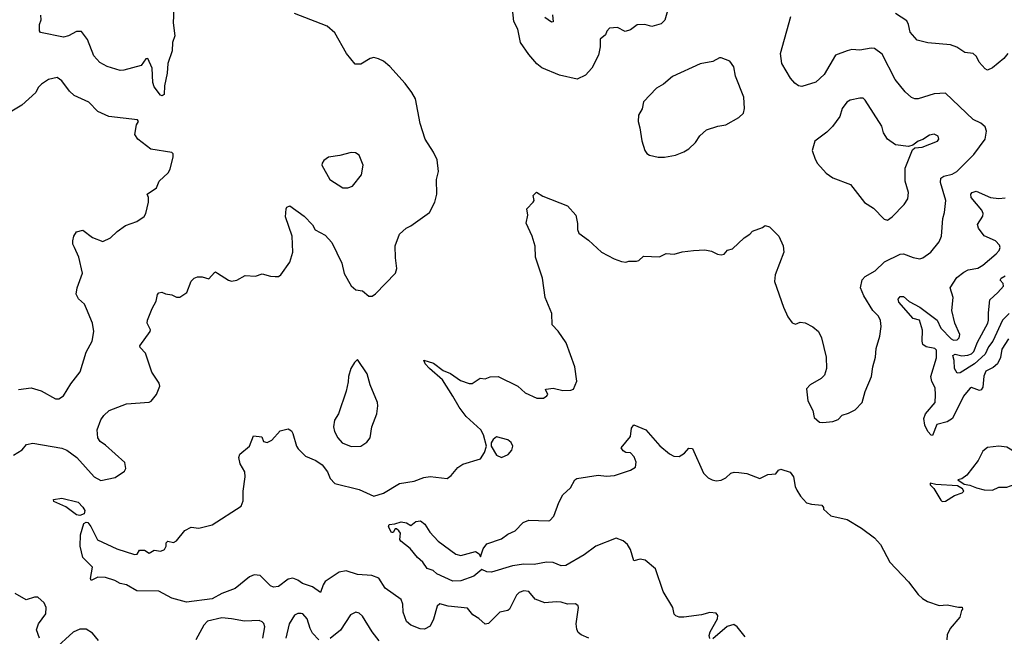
# Model space of a CAD drawing. Extents: x 2086813 to 2278017, y 548126 to 753336.
# Tile 447 of 461: x 2198743 to 2204839, y 726127 to 729945. Entities that reach past the tile are written whole.
import ezdxf

# ---------------------------------------------------------------- set-up
doc = ezdxf.new("R2010")
doc.units = 0

msp = doc.modelspace()

# ---------------------------------------------------------------- linework, layer by layer
at = {"layer": '0CON10XD'}
for points in [[(2202492.5, 729872.5), (2202445, 729897.5), (2202395, 729892.5), (2202377.5, 729875), (2202369.3, 729850.7), (2202336.1, 729823.9), (2202336.4, 729776.4), (2202326.2, 729725), (2202286, 729645), (2202245, 729601.2), (2202195, 729576.2), (2202085, 729601.4), (2201975, 729648.1), (2201945, 729671.4), (2201895, 729730), (2201844.4, 729805), (2201827.4, 729887.4), (2201802.5, 729935), (2201783.2, 730113.2)], [(2202773.3, 730075), (2202736.8, 729943.2), (2202715, 729920), (2202656.4, 729903.6), (2202613.6, 729916.4), (2202565, 729912.5), (2202525, 729883.3), (2202492.5, 729872.5)], [(2199696.9, 730015), (2199694.4, 729925), (2199703.8, 729845), (2199690, 729805), (2199686.9, 729753.1), (2199659.6, 729675), (2199656, 729614), (2199638.9, 729535), (2199638.6, 729481.4), (2199625.7, 729474.3), (2199615, 729478), (2199575, 729528.8), (2199566.9, 729556.9), (2199562.7, 729645), (2199535.8, 729705.8), (2199525, 729703.3), (2199495, 729662), (2199387.6, 729632.4), (2199365, 729630.6), (2199284.6, 729654.6), (2199239.8, 729679.8), (2199202.1, 729722.1), (2199163.4, 729823.4), (2199125, 729871.4), (2199095, 729872.9), (2199044.6, 729845.4), (2199015, 729837.3), (2198872.5, 729865), (2198866.4, 729876.4), (2198866, 729915), (2198876, 729945), (2198873.6, 729973.6)], [(2199968.8, 728375), (2200035, 728332.5), (2200055, 728326), (2200087.7, 728332.3), (2200139.3, 728360.7), (2200203, 728357), (2200245, 728372), (2200295, 728356.7), (2200325.6, 728354.4), (2200345, 728356), (2200360, 728365), (2200415.7, 728444.3), (2200434, 728505), (2200430.8, 728605), (2200389.2, 728725), (2200392.5, 728775), (2200397.5, 728785), (2200415, 728793.3), (2200505, 728728.8), (2200555.8, 728675), (2200573.4, 728643.4), (2200635, 728610), (2200675.9, 728565.9), (2200737.3, 728437.3), (2200752.7, 728372.7), (2200795, 728297.5), (2200825, 728273.3), (2200866.1, 728266.1), (2200905, 728232.5), (2200925, 728232.5), (2200945, 728246.7), (2201068.8, 728375), (2201078.8, 728405), (2201070.5, 728470.5), (2201068, 728545), (2201095, 728617.5), (2201136.7, 728655), (2201165, 728668.8), (2201279.5, 728750.5), (2201313.3, 728815), (2201326.2, 728865), (2201323.8, 728955), (2201336, 729005), (2201327.3, 729077.3), (2201306, 729125), (2201252.5, 729205), (2201222.7, 729302.7), (2201193.1, 729455), (2201171.9, 729495), (2201129.4, 729549.4), (2201035, 729656), (2200995, 729688.8), (2200965, 729703.8), (2200935, 729711.2), (2200912.5, 729705), (2200855, 729670), (2200819.3, 729669.3), (2200766.4, 729736.4), (2200693.9, 729863.9), (2200647.5, 729905), (2200609.3, 729919.3), (2200445, 729983.3)], [(2204860, 729735), (2204835.8, 729705), (2204765, 729647.5), (2204735, 729632), (2204720.3, 729640.3), (2204683.2, 729683.2), (2204666.6, 729716.6), (2204646.6, 729736.6), (2204595, 729742.2), (2204545, 729775.5), (2204505, 729789.1), (2204365, 729802.5), (2204299.1, 729819.1), (2204255, 729868.8), (2204246.3, 729916.3), (2204235, 729939.2), (2204165, 729983.5)], [(2202265.9, 726115.9), (2202220, 726135), (2202200.7, 726150.7), (2202191.7, 726171.7), (2202189.2, 726205), (2202202.5, 726305), (2202200, 726315), (2202185, 726327.5), (2202135, 726326.2), (2202095, 726338.8), (2202065, 726340.8), (2201994.4, 726334.4), (2201935, 726356.2), (2201895, 726403.8), (2201865, 726408), (2201835, 726398), (2201818.3, 726381.7), (2201775.9, 726294.1), (2201765, 726286.7), (2201715, 726276.7), (2201645, 726206), (2201625, 726201.2), (2201585, 726237.5), (2201549.1, 726259.1), (2201515, 726300.8), (2201395, 726313.5), (2201345, 726328.8), (2201327, 726313), (2201305, 726232.5), (2201285, 726190), (2201249.7, 726170.3), (2201222.6, 726172.6), (2201165.5, 726195.5), (2201137.7, 726217.7), (2201117.3, 726277.3), (2201114.5, 726325), (2201104.5, 726354.5), (2201005, 726425.8), (2200966.8, 726486.8), (2200923, 726503), (2200835, 726510.6), (2200765, 726531.6), (2200720.5, 726525), (2200635, 726465.4), (2200621.3, 726445), (2200605, 726398), (2200555, 726433.4), (2200495, 726453.9), (2200465, 726475.4), (2200435, 726486.5), (2200405, 726480), (2200345, 726435.6), (2200315, 726431.4), (2200295, 726439.2), (2200232.9, 726502.9), (2200195, 726507.6), (2200165, 726495.3), (2200076.3, 726423.6), (2199995, 726391), (2199935, 726358.9), (2199775, 726337.7), (2199685, 726363.4), (2199605, 726406.9), (2199468.5, 726408.5), (2199405, 726446.1), (2199365, 726453.5), (2199331.9, 726471.9), (2199275, 726490.3), (2199227.1, 726492.9), (2199185, 726472.9), (2199181.1, 726485), (2199194.6, 726555), (2199135, 726615.8), (2199116.9, 726685), (2199120.6, 726755), (2199141.4, 726825), (2199155, 726834.2), (2199165, 726831.4), (2199183.6, 726806.4), (2199225, 726724), (2199345, 726668), (2199455, 726632.5), (2199470, 726635), (2199485, 726660), (2199515, 726660), (2199545, 726642.5), (2199575, 726660), (2199616.4, 726653.6), (2199640, 726665), (2199650, 726685), (2199650, 726705), (2199660, 726715), (2199695, 726707.5), (2199715, 726717.5), (2199765, 726782.5), (2199805, 726802.5), (2199853, 726797), (2199935, 726817.5), (2200115, 726932.5), (2200126.7, 726965), (2200127.5, 727025), (2200140, 727115), (2200137.5, 727145), (2200107.5, 727195), (2200100, 727235), (2200106.7, 727255), (2200165, 727303.3), (2200190.8, 727369.2), (2200241.7, 727361.7), (2200252.3, 727332.3), (2200275, 727326.7), (2200305, 727341.2), (2200355, 727398.8), (2200405, 727411.2), (2200425, 727400), (2200435, 727383.3), (2200457.8, 727305), (2200468, 727288), (2200513.3, 727243.3), (2200576.1, 727216.1), (2200615, 727188.6), (2200648.1, 727145), (2200665.7, 727105), (2200694.1, 727074.1), (2200845.8, 727035.8), (2200935, 726995.4), (2200995, 727013.8), (2201095, 727072.5), (2201185, 727087.3), (2201245, 727110), (2201285, 727115.6), (2201390, 727105), (2201415, 727122.5), (2201455, 727172.5), (2201486.4, 727193.6), (2201595, 727226.2), (2201621.4, 727265), (2201633.3, 727305), (2201614.3, 727375), (2201597.5, 727405), (2201508.3, 727488.3), (2201463.8, 727545), (2201425, 727613.3), (2201361.2, 727715), (2201281.2, 727785), (2201253.3, 727815), (2201245, 727837.5), (2201305, 727818.8), (2201365, 727773.3), (2201410, 727755), (2201471.7, 727711.7), (2201525, 727692.5), (2201545, 727692.5), (2201593.6, 727726.4), (2201625, 727721.2), (2201655.7, 727734.3), (2201705.5, 727735.5), (2201826.7, 727675), (2201872.5, 727635), (2201945, 727602), (2201985, 727602), (2202007.5, 727615), (2202013.3, 727625), (2201997.5, 727655), (2202002.3, 727657.7), (2202045, 727662.9), (2202105, 727649.1), (2202155, 727651.4), (2202171.7, 727658.3), (2202192.3, 727707.7), (2202180, 727795), (2202125.7, 727945), (2202077.4, 728017.4), (2202040, 728055), (2202037.8, 728125), (2201996.7, 728225), (2201980.6, 728345), (2201937.1, 728475), (2201933.4, 728543.4), (2201915.7, 728605), (2201879.2, 728685), (2201890, 728735), (2201882.5, 728775), (2201922.5, 728815), (2201927.5, 728825), (2201922.5, 728857.5), (2201943, 728877), (2201982, 728852), (2202135, 728793.3), (2202186.2, 728735), (2202196.4, 728683.6), (2202196.2, 728645), (2202205, 728623.3), (2202265, 728580), (2202345, 728506.2), (2202424.1, 728464.1), (2202468.3, 728448.3), (2202495, 728443.3), (2202515, 728450), (2202560.7, 728449.3), (2202575.8, 728454.2), (2202605, 728480), (2202703.6, 728476.4), (2202745, 728497.5), (2202795, 728492.5), (2202845, 728507.5), (2202915, 728516.7), (2202985, 728520), (2203025, 728512.5), (2203064.1, 728494.1), (2203085, 728488.8), (2203105, 728493.3), (2203125, 728517.5), (2203155, 728526.7), (2203227.5, 728595), (2203263, 728617), (2203280, 728635), (2203341.7, 728658.3), (2203358.3, 728671.7), (2203385, 728662.5), (2203443.8, 728605), (2203470, 728545), (2203473.3, 728505), (2203420, 728365), (2203416, 728325), (2203472.5, 728165), (2203498.8, 728105), (2203525, 728067.5), (2203545, 728060), (2203575, 728072), (2203605, 728067.1), (2203654.1, 728044.1), (2203687.5, 728015), (2203706, 727975), (2203736.2, 727855), (2203737.5, 727785), (2203725.5, 727744.5), (2203705, 727724.2), (2203637.5, 727685), (2203615, 727660), (2203623.3, 727585), (2203653.3, 727525), (2203661.7, 727481.7), (2203693.9, 727453.9), (2203715, 727450), (2203776.4, 727456.4), (2203811.1, 727468.9), (2203835, 727496), (2203875, 727508), (2203915, 727528.8), (2203958.8, 727575), (2203977.7, 727642.3), (2204015.6, 727735), (2204024.4, 727795), (2204041.9, 727855), (2204045, 727910), (2204067.1, 727985), (2204076.9, 728045), (2204071.7, 728081.7), (2204058.9, 728108.9), (2204024, 728144), (2203968.5, 728235), (2203949.4, 728285), (2203959.4, 728335), (2203978, 728355), (2204039.4, 728390.6), (2204096.7, 728445), (2204195, 728492.9), (2204215, 728495.7), (2204275, 728472.5), (2204315, 728464.2), (2204335, 728471.2), (2204383.8, 728505), (2204435, 728570), (2204450.5, 728605), (2204458.2, 728715), (2204468.3, 728751.7), (2204477.3, 728825), (2204443.3, 728936.7), (2204445.4, 728964.6), (2204464.1, 728975.9), (2204515, 728988.5), (2204545, 729005.6), (2204650.3, 729109.7), (2204719.2, 729205), (2204728, 729255), (2204721.2, 729281.2), (2204694.2, 729304.2), (2204645, 729327.5), (2204475, 729490.6), (2204405, 729486.4), (2204305, 729455.6), (2204285, 729454.3), (2204265, 729462.5), (2204225, 729498.6), (2204162.7, 729575), (2204082.4, 729732.4), (2204035, 729766.2), (2204015, 729768.8), (2203945, 729755.7), (2203895, 729761.4), (2203865, 729751.4), (2203794.6, 729725.4), (2203723.1, 729605), (2203671.7, 729558.3), (2203585, 729530.8), (2203565, 729535.8), (2203542.6, 729552.6), (2203515, 729583.8), (2203460.8, 729675), (2203454.2, 729735), (2203516.9, 729965)], [(2202041.5, 729975), (2202045, 729932.5), (2202035, 729930), (2201995, 729958.9)], [(2202735, 729093.3), (2202804.1, 729105.9), (2202855, 729126), (2202886.7, 729145), (2202926.7, 729185), (2202954.1, 729225.9), (2202995, 729263.3), (2203064.4, 729285.6), (2203115.4, 729294.6), (2203195, 729340), (2203224.2, 729365.8), (2203230.8, 729395), (2203225.6, 729465), (2203174.4, 729595), (2203165, 729652.5), (2203138.8, 729688.8), (2203085, 729708.8), (2203075, 729708.8), (2203035, 729685.8), (2202955, 729672.9), (2202785, 729594.2), (2202728.8, 729545), (2202685, 729521.2), (2202604.2, 729435.8), (2202595.8, 729394.2), (2202573.8, 729355), (2202571.2, 729315), (2202583.3, 729275), (2202593.8, 729195), (2202612.5, 729135), (2202626.1, 729116.1), (2202643, 729107), (2202695, 729093.3), (2202735, 729093.3)], [(2198735, 727656.2), (2198815, 727666.2), (2198876.7, 727646.7), (2198965, 727597.5), (2198985, 727597.5), (2199013.8, 727616.2), (2199059.4, 727690.6), (2199118, 727765), (2199154.1, 727885.9), (2199191.2, 727955), (2199202, 728015), (2199194, 728065), (2199157.5, 728155), (2199143.6, 728183.6), (2199107.6, 728217.6), (2199092.5, 728245), (2199099.2, 728285), (2199131.2, 728375), (2199110, 728475), (2199083.3, 728535), (2199073.3, 728555), (2199073.3, 728575), (2199077.5, 728605), (2199095, 728632.5), (2199135, 728642.5), (2199195, 728596.7), (2199258.3, 728571.7), (2199305, 728593.8), (2199345.9, 728634.1), (2199399.3, 728670.7), (2199467.5, 728695), (2199513.9, 728726.1), (2199523.8, 728745), (2199540, 728815), (2199540, 728845), (2199532.5, 728865), (2199590, 728905), (2199607.5, 728945), (2199663, 728997), (2199675, 729020), (2199693.3, 729095), (2199692.5, 729115), (2199685, 729122.5), (2199555, 729143.4), (2199475, 729205.4), (2199457.1, 729235), (2199466.7, 729293.3), (2199478.8, 729315), (2199472.5, 729325), (2199295, 729346.7), (2199227.7, 729377.7), (2199171.2, 729435), (2199081.2, 729475), (2199052.2, 729502.2), (2199005, 729566.7), (2198975, 729586.7), (2198922.5, 729575), (2198877.5, 729545), (2198857.5, 729525), (2198842.5, 729495), (2198756.7, 729415), (2198673.6, 729366.4)], [(2204115, 728703.8), (2204145, 728723.8), (2204219.7, 728800.3), (2204240.8, 728835), (2204245.8, 728875), (2204225.8, 728945), (2204224.2, 729025), (2204271.2, 729138.8), (2204285, 729152.5), (2204330, 729155), (2204425, 729193.8), (2204432.5, 729205), (2204430, 729225), (2204405, 729236.7), (2204375, 729231.2), (2204335, 729202.5), (2204305, 729192.5), (2204272.5, 729167.5), (2204245, 729160), (2204165, 729170), (2204115.9, 729205.9), (2204091.2, 729245), (2204080, 729285), (2203977.3, 729447.3), (2203965, 729460), (2203945, 729458.8), (2203885, 729446), (2203863.8, 729435), (2203834.3, 729395), (2203820, 729345), (2203775.5, 729284.5), (2203740.3, 729249.7), (2203665, 729193.3), (2203648.8, 729135), (2203667.5, 729082.5), (2203681.2, 729055), (2203736.2, 728995), (2203777.5, 728965), (2203887.5, 728925), (2203972.3, 728812.3), (2204028.8, 728778.8), (2204095, 728710), (2204115, 728703.8)], [(2200775, 728904), (2200803.3, 728915), (2200858.8, 728985), (2200868.8, 729045), (2200845.9, 729105.9), (2200821.7, 729121.7), (2200795, 729123.8), (2200725.9, 729104.1), (2200655.9, 729094.1), (2200625.8, 729074.2), (2200615, 729057.5), (2200614.3, 729044.3), (2200664.2, 728955), (2200744.1, 728904.1), (2200775, 728904)], [(2204865, 727969.2), (2204824.1, 727905), (2204816, 727854), (2204796.6, 727813.4), (2204769.4, 727790.6), (2204725, 727769.4), (2204712.4, 727737.6), (2204705, 727670), (2204696.1, 727653.9), (2204685, 727649.4), (2204635, 727666.9), (2204625, 727661.4), (2204587, 727613), (2204517.3, 727475), (2204485, 727454.6), (2204421.8, 727438.2), (2204395, 727371.2), (2204385, 727372.5), (2204365, 727396), (2204346.5, 727435), (2204340.6, 727475), (2204351.4, 727505), (2204410.6, 727575), (2204413.2, 727623.2), (2204410, 727665), (2204390, 727705), (2204384.4, 727735), (2204417.9, 727852.1), (2204418.7, 727898.7), (2204408.5, 727908.5), (2204355, 727918.8), (2204335, 727933.1), (2204330, 727955), (2204332.9, 728022.9), (2204313.6, 728083.6), (2204275, 728094.4), (2204186.7, 728195), (2204180.6, 728215), (2204195, 728231.9), (2204215, 728230.5), (2204250.5, 728200.5), (2204315.7, 728165), (2204424, 728085), (2204446.2, 728035), (2204509.7, 727969.7), (2204525, 727961.4), (2204546.6, 727963.4), (2204560, 727975), (2204562.9, 727995), (2204533.3, 728065), (2204514.6, 728144.6), (2204521.5, 728225), (2204504.4, 728285), (2204545, 728348), (2204587.2, 728382.8), (2204615, 728396.9), (2204675, 728405.8), (2204706.2, 728425), (2204788.8, 728495), (2204806.2, 728515), (2204813.8, 728535), (2204808.8, 728548.8), (2204783.8, 728575), (2204715, 728606.7), (2204679.4, 728655), (2204673.6, 728676.4), (2204705, 728728.8), (2204708.1, 728745), (2204699.4, 728765), (2204633.3, 728845), (2204631.4, 728865), (2204639.2, 728875), (2204665, 728883.1), (2204752.5, 728845), (2204805, 728838.4), (2204845, 728842.8)], [(2198705, 727249.2), (2198759.1, 727280.9), (2198785.9, 727314.1), (2198825, 727323.8), (2199005, 727292.5), (2199035, 727279.2), (2199097.1, 727235), (2199205, 727114.2), (2199245, 727092.5), (2199335, 727110), (2199391.2, 727148.8), (2199401.2, 727165), (2199395, 727202.5), (2199275, 727310), (2199242.3, 727332.3), (2199226.7, 727355), (2199223.6, 727406.4), (2199245, 727467.5), (2199263.3, 727495), (2199297.5, 727525), (2199405, 727566), (2199543.9, 727576.1), (2199557.7, 727582.3), (2199590, 727625), (2199610, 727675), (2199606.7, 727695), (2199561.9, 727761.9), (2199521.2, 727881.2), (2199488.8, 727915), (2199488, 727925), (2199551.4, 728015), (2199552.5, 728025), (2199533.5, 728065), (2199534.5, 728085), (2199563.2, 728156.8), (2199588.5, 728201.5), (2199597.3, 728242.7), (2199605, 728253.3), (2199623, 728257), (2199645, 728246.7), (2199685, 728241.2), (2199715, 728226.2), (2199735, 728226.2), (2199777.5, 728255), (2199804.4, 728325.6), (2199822.5, 728345), (2199845, 728353.8), (2199873.6, 728353.6), (2199915, 728340), (2199949.3, 728380.7), (2199955, 728383.3), (2199968.8, 728375)], [(2204868.5, 728125), (2204827.2, 728085), (2204767.5, 727955), (2204740.5, 727919.5), (2204719.7, 727875), (2204653.9, 727815), (2204565, 727758.5), (2204546.4, 727756.4), (2204530.3, 727785), (2204528, 727835), (2204520, 727865), (2204535, 727874.7), (2204575, 727864.7), (2204612.7, 727867.3), (2204634.6, 727875.4), (2204650.3, 727889.7), (2204672.5, 727947.5), (2204735.9, 728065), (2204741.5, 728085), (2204739.9, 728129.9), (2204748.9, 728211.1), (2204798.9, 728255), (2204833.2, 728295), (2204831.8, 728311.8), (2204812.4, 728332.4), (2204820, 728345), (2204845, 728358.9)], [(2200795, 727302), (2200855, 727303.8), (2200891.7, 727328.3), (2200913.3, 727355), (2200923.3, 727425), (2200953.3, 727505), (2200961.2, 727555), (2200959.2, 727575), (2200913.8, 727685), (2200895, 727752.5), (2200835, 727840), (2200817, 727823), (2200794.2, 727785.8), (2200778, 727735), (2200777.7, 727702.3), (2200764.4, 727645), (2200716.2, 727503.8), (2200693.1, 727465), (2200685.8, 727425), (2200692.5, 727395), (2200712, 727355), (2200738.8, 727325), (2200795, 727302)], [(2203015, 726112.5), (2203011.8, 726131.8), (2203017.8, 726155), (2203063.3, 726235), (2203065.5, 726255), (2203055, 726270), (2203015, 726274.6), (2202965, 726260.7), (2202854.5, 726244.5), (2202825.5, 726245.5), (2202805, 726253.1), (2202794.6, 726264.6), (2202785.9, 726305.9), (2202727.2, 726405), (2202680, 726545), (2202615, 726598.8), (2202585, 726603.8), (2202544.4, 726594.4), (2202524, 726665), (2202505.3, 726695), (2202478.6, 726718.6), (2202435, 726734.7), (2202310.4, 726685), (2202238.2, 726631.8), (2202125, 726565.4), (2202095, 726564.2), (2202045, 726583.5), (2202005, 726586.5), (2201927.6, 726572.4), (2201865, 726574.3), (2201795, 726563.2), (2201663.7, 726523.7), (2201635, 726526.5), (2201605, 726541.4), (2201555, 726500), (2201475, 726470), (2201425, 726468), (2201325, 726513.2), (2201303.6, 726533.6), (2201265, 726545.8), (2201239.4, 726585), (2201205.6, 726615), (2201161.1, 726671.1), (2201103.3, 726715), (2201096.4, 726726.4), (2201100, 726765), (2201089.5, 726779.5), (2201075, 726792.5), (2201068.3, 726791.7), (2201055, 726770), (2201045, 726770), (2201026.7, 726805), (2201030, 726820), (2201065, 726822.5), (2201105, 726835.8), (2201138.8, 726828.8), (2201165, 726812.5), (2201195, 726838), (2201225, 726842), (2201251.7, 726821.7), (2201281.7, 726771.7), (2201333.3, 726715), (2201443.8, 726635), (2201475, 726628.1), (2201565, 726652.5), (2201588.6, 726638.6), (2201595, 726620), (2201612, 726668), (2201635, 726700), (2201725, 726730), (2201765, 726758.8), (2201810.7, 726779.3), (2201859.3, 726830.7), (2201895, 726846.2), (2202015, 726841.2), (2202025.8, 726844.2), (2202049.5, 726870.5), (2202080, 726955), (2202106.3, 727003.7), (2202153.4, 727046.6), (2202180, 727095), (2202193.3, 727105), (2202325, 727125.5), (2202375, 727117.8), (2202425, 727122.9), (2202525, 727156.2), (2202555.8, 727174.2), (2202558.8, 727205), (2202548.3, 727238.3), (2202525, 727262.5), (2202495, 727265.8), (2202478.8, 727275), (2202466.2, 727295), (2202525, 727363.3), (2202531.4, 727415), (2202545, 727435.6), (2202618.8, 727405), (2202705.5, 727305.5), (2202765, 727256), (2202792.3, 727242.3), (2202825, 727240), (2202859.5, 727260.5), (2202885, 727292), (2202909.4, 727289.4), (2202976.4, 727136.4), (2203005, 727107.5), (2203030, 727095), (2203055, 727090), (2203085, 727093.3), (2203115, 727107.5), (2203145, 727136.7), (2203166.4, 727143.6), (2203195, 727142), (2203245, 727135.8), (2203325, 727103.8), (2203375, 727128.8), (2203425, 727133.3), (2203440, 727155), (2203455, 727161.2), (2203513.6, 727143.6), (2203533.9, 727113.9), (2203543.8, 727055), (2203555, 727032.5), (2203577.5, 726995), (2203614.1, 726954.1), (2203644.2, 726944.2), (2203708.3, 726938.3), (2203720, 726925), (2203720, 726915), (2203765, 726872.5), (2203865, 726850), (2203955, 726796), (2204035, 726736.2), (2204071.2, 726695), (2204130, 726585), (2204245, 726463.8), (2204305, 726386), (2204331.7, 726361.7), (2204363.4, 726343.4), (2204435, 726318), (2204485, 726322), (2204555, 726307.5), (2204578.3, 726308.3), (2204580, 726295), (2204573, 726287), (2204563.6, 726246.4), (2204504.2, 726175), (2204485.8, 726135), (2204482, 726105)], [(2201725, 727234.3), (2201767, 727253), (2201790.7, 727279.3), (2201796.2, 727305), (2201786.8, 727326.8), (2201765, 727344), (2201695, 727362.5), (2201673.8, 727345), (2201662.5, 727325), (2201662.5, 727305), (2201695, 727248.8), (2201725, 727234.3)], [(2204765, 727032), (2204805, 727050.8), (2204855, 727051.4), (2204945, 727084), (2205067, 727103), (2205080, 727115), (2205080, 727135), (2205025, 727190), (2204945.6, 727235.6), (2204913, 727263), (2204855, 727298), (2204805, 727304), (2204734.3, 727295.7), (2204705.9, 727274.1), (2204676.7, 727215), (2204606.7, 727125), (2204575, 727102.5), (2204550, 727095), (2204590, 727070), (2204625, 727063.3), (2204665.8, 727045.8), (2204715, 727034.3), (2204765, 727032)], [(2204455, 726962.5), (2204475, 726963.3), (2204530.5, 726999.5), (2204577.5, 727015), (2204587.5, 727025), (2204579.3, 727039.3), (2204549.3, 727059.3), (2204415, 727067.5), (2204380, 727075), (2204380, 727065), (2204403, 727043), (2204445, 726970), (2204455, 726962.5)], [(2199115, 726874.4), (2199095, 726880), (2199029.4, 726929.4), (2198955, 726962.5), (2198952.5, 726975), (2199005, 726983.3), (2199105, 726956.7), (2199135, 726926), (2199145.6, 726905), (2199142, 726885), (2199115, 726874.4)], [(2198865.7, 726115.7), (2198847.7, 726167.7), (2198859.2, 726205), (2198904.4, 726265), (2198908.1, 726305), (2198895, 726333.8), (2198855, 726368.8), (2198835, 726368.8), (2198783.6, 726353.6), (2198715, 726392.5)], [(2200595, 726104.4), (2200556.1, 726146.1), (2200540.6, 726175), (2200522, 726235), (2200496.7, 726265), (2200485, 726268.8), (2200465, 726268), (2200445, 726258), (2200411.1, 726205), (2200390, 726115)], [(2200969.1, 726099.1), (2200925, 726154), (2200865, 726250.8), (2200845, 726270), (2200825, 726276), (2200790.9, 726259.1), (2200730, 726165), (2200665, 726113.8)], [(2200249.2, 726115), (2200261.4, 726185), (2200255.7, 726205.7), (2200245, 726216.7), (2200225, 726223.8), (2200135, 726220), (2200055, 726235.8), (2199995, 726240.6), (2199905, 726220.8), (2199882.5, 726195), (2199834.3, 726105)], [(2203234.2, 726124.2), (2203185, 726185.5), (2203165, 726200.5), (2203122.9, 726187.1), (2203035, 726110.9)], [(2199231.4, 726101.4), (2199195, 726146.2), (2199155, 726171.2), (2199115, 726170.8), (2199075, 726153.1), (2198956.2, 726045)]]:
    msp.add_lwpolyline(points, dxfattribs=at)

doc.saveas('drawing.dxf')
